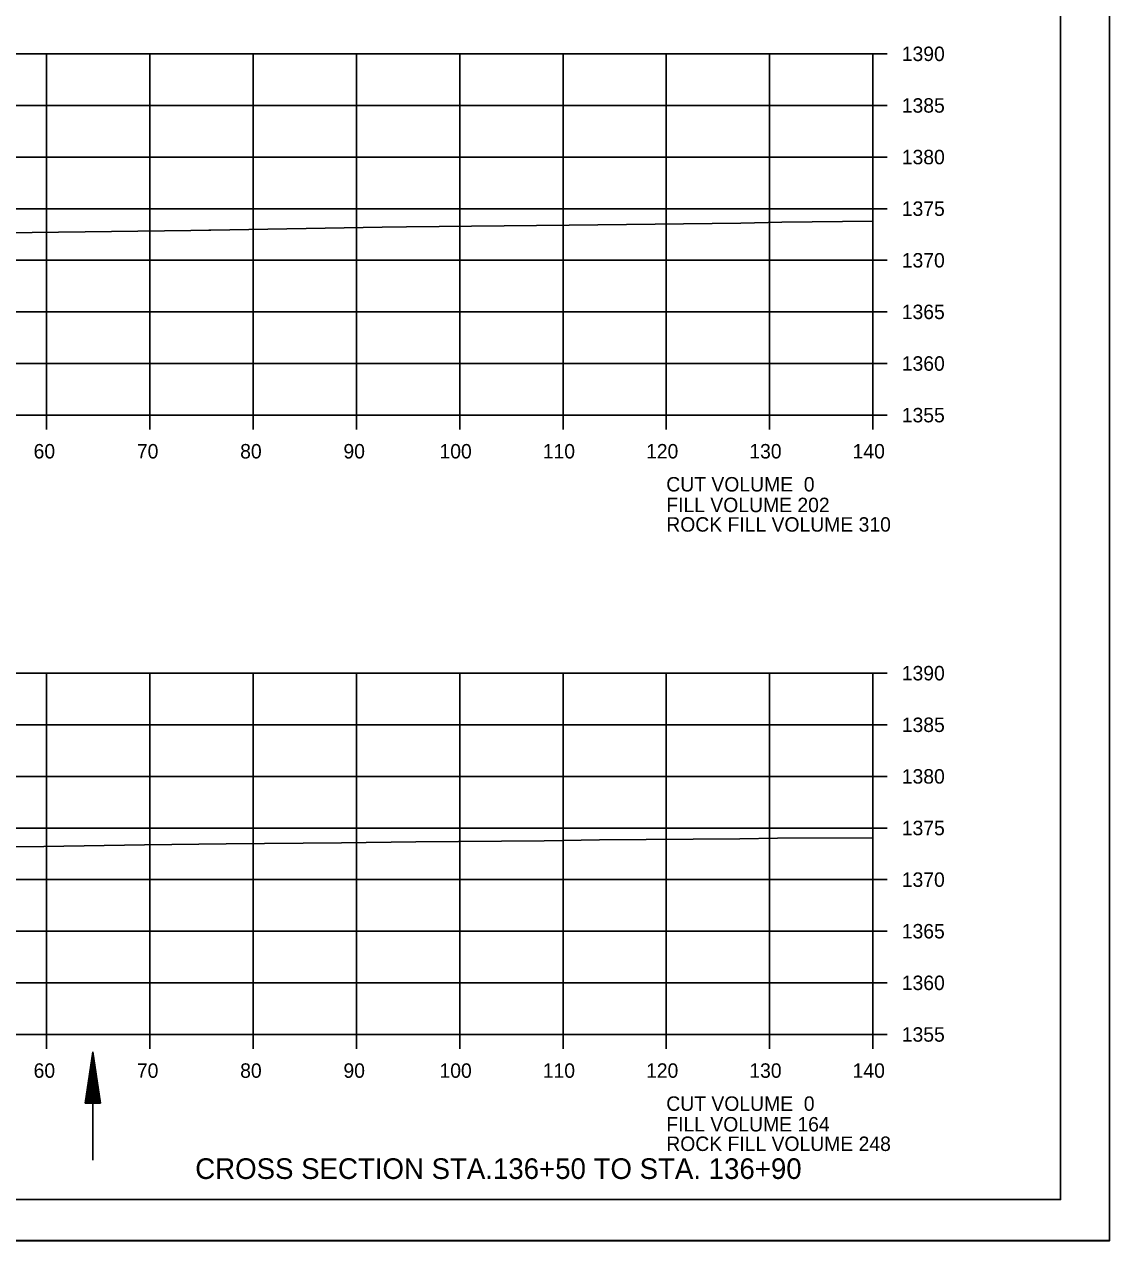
# Model space of a CAD drawing. Extents: x 1374311 to 1383814, y 384102 to 406278.
# Drawn here: x 1381686.5 to 1381791.6, y 388378 to 388495.9 of the extents above; entities that cross this region are included whole.
import ezdxf

# ---------------------------------------------------------------- set-up
doc = ezdxf.new("R2010")
doc.units = 0
for name, color, linetype in [('R_Axis', 7, 'Continuous'), ('R_Axis Annot', 7, 'Continuous'), ('R_Border', 7, 'Continuous'), ('R_Draft', 7, 'Continuous'), ('R_Exist Surface', 7, 'Continuous'), ('R_Grid', 7, 'Continuous'), ('R_No Plot', 7, 'Continuous'), ('R_Water', 7, 'Continuous')]:
    doc.layers.add(name, color=color, linetype=linetype)

msp = doc.modelspace()

# ---------------------------------------------------------------- linework, layer by layer
at = {"layer": 'R_Axis'}
for p, q in [((1381768.66, 388458), (1381768.66, 388493)), ((1381770.06, 388493), (1381768.66, 388493)), ((1381770.06, 388488), (1381768.66, 388488)), ((1381770.06, 388483), (1381768.66, 388483)), ((1381770.06, 388478), (1381768.66, 388478)), ((1381770.06, 388473), (1381768.66, 388473)), ((1381770.06, 388468), (1381768.66, 388468)), ((1381770.06, 388463), (1381768.66, 388463)), ((1381488.66, 388458), (1381768.66, 388458)), ((1381688.66, 388456.6), (1381688.66, 388458)), ((1381698.66, 388456.6), (1381698.66, 388458)), ((1381708.66, 388456.6), (1381708.66, 388458)), ((1381718.66, 388456.6), (1381718.66, 388458)), ((1381728.66, 388456.6), (1381728.66, 388458)), ((1381738.66, 388456.6), (1381738.66, 388458)), ((1381748.66, 388456.6), (1381748.66, 388458)), ((1381758.66, 388456.6), (1381758.66, 388458)), ((1381768.66, 388456.6), (1381768.66, 388458)), ((1381770.06, 388458), (1381768.66, 388458)), ((1381768.66, 388398), (1381768.66, 388433)), ((1381770.06, 388433), (1381768.66, 388433)), ((1381770.06, 388428), (1381768.66, 388428)), ((1381770.06, 388423), (1381768.66, 388423)), ((1381770.06, 388418), (1381768.66, 388418)), ((1381770.06, 388413), (1381768.66, 388413)), ((1381770.06, 388408), (1381768.66, 388408)), ((1381770.06, 388403), (1381768.66, 388403)), ((1381488.66, 388398), (1381768.66, 388398)), ((1381688.66, 388396.6), (1381688.66, 388398)), ((1381698.66, 388396.6), (1381698.66, 388398)), ((1381708.66, 388396.6), (1381708.66, 388398)), ((1381718.66, 388396.6), (1381718.66, 388398)), ((1381728.66, 388396.6), (1381728.66, 388398)), ((1381738.66, 388396.6), (1381738.66, 388398)), ((1381748.66, 388396.6), (1381748.66, 388398)), ((1381758.66, 388396.6), (1381758.66, 388398)), ((1381768.66, 388396.6), (1381768.66, 388398)), ((1381770.06, 388398), (1381768.66, 388398))]:
    msp.add_line(p, q, dxfattribs=at)
at = {"layer": 'R_Border'}
for q in [(1381786.84, 388587.46), (1381470.66, 388382)]:
    msp.add_line((1381786.84, 388382), q, dxfattribs=at)
at = {"layer": 'R_Draft'}
for p, q in [((1381692.38, 388391.33), (1381693.13, 388396.33)), ((1381693.88, 388391.33), (1381693.13, 388396.33)), ((1381692.51, 388391.33), (1381693.13, 388395.49)), ((1381693.76, 388391.33), (1381693.13, 388395.49)), ((1381692.64, 388391.33), (1381693.13, 388394.63)), ((1381692.76, 388391.33), (1381693.13, 388393.8)), ((1381693.63, 388391.33), (1381693.13, 388394.63)), ((1381693.51, 388391.33), (1381693.13, 388393.8)), ((1381692.89, 388391.33), (1381693.13, 388392.95)), ((1381693.38, 388391.33), (1381693.13, 388392.95)), ((1381693.02, 388391.33), (1381693.13, 388392.12)), ((1381693.25, 388391.33), (1381693.13, 388392.12)), ((1381693.88, 388391.33), (1381692.38, 388391.33))]:
    msp.add_line(p, q, dxfattribs=at)
at = {"layer": 'R_Exist Surface'}
for points in [[(1381559.46, 388473.96), (1381581.93, 388474.49), (1381599.74, 388474.92), (1381608.42, 388474.91), (1381618.31, 388474.9), (1381630.47, 388474.88), (1381635.11, 388474.93), (1381641.57, 388475.03), (1381654.38, 388475.19), (1381673.7, 388475.47), (1381687.26, 388475.68), (1381702.62, 388475.9), (1381704.36, 388475.93), (1381704.57, 388475.93), (1381721.15, 388476.2), (1381723.51, 388476.24), (1381739.25, 388476.4), (1381742.02, 388476.45), (1381755.88, 388476.6), (1381759.85, 388476.68), (1381768.66, 388476.78)], [(1381544.12, 388414.17), (1381581.28, 388414.95), (1381583.08, 388414.99), (1381585.62, 388415.04), (1381589.73, 388415.05), (1381606.71, 388414.99), (1381620.02, 388415.2), (1381623.49, 388415.24), (1381629.77, 388415.37), (1381635, 388415.44), (1381670.54, 388415.98), (1381679.01, 388416.1), (1381688.4, 388416.22), (1381698.13, 388416.37), (1381706.03, 388416.47), (1381717.22, 388416.57), (1381724.4, 388416.67), (1381736.85, 388416.77), (1381742.19, 388416.85), (1381755.79, 388416.95), (1381759.43, 388417), (1381768.66, 388417.06)]]:
    msp.add_lwpolyline(points, dxfattribs=at)
at = {"layer": 'R_Grid'}
for p, q in [((1381488.66, 388493), (1381768.66, 388493)), ((1381688.66, 388458), (1381688.66, 388493)), ((1381698.66, 388458), (1381698.66, 388493)), ((1381708.66, 388458), (1381708.66, 388493)), ((1381718.66, 388458), (1381718.66, 388493)), ((1381728.66, 388458), (1381728.66, 388493)), ((1381738.66, 388458), (1381738.66, 388493)), ((1381748.66, 388458), (1381748.66, 388493)), ((1381758.66, 388458), (1381758.66, 388493)), ((1381768.66, 388458), (1381768.66, 388493)), ((1381488.66, 388488), (1381768.66, 388488)), ((1381488.66, 388483), (1381768.66, 388483)), ((1381488.66, 388478), (1381768.66, 388478)), ((1381488.66, 388473), (1381768.66, 388473)), ((1381488.66, 388468), (1381768.66, 388468)), ((1381488.66, 388463), (1381768.66, 388463)), ((1381488.66, 388458), (1381768.66, 388458)), ((1381488.66, 388433), (1381768.66, 388433)), ((1381688.66, 388398), (1381688.66, 388433)), ((1381698.66, 388398), (1381698.66, 388433)), ((1381708.66, 388398), (1381708.66, 388433)), ((1381718.66, 388398), (1381718.66, 388433)), ((1381728.66, 388398), (1381728.66, 388433)), ((1381738.66, 388398), (1381738.66, 388433)), ((1381748.66, 388398), (1381748.66, 388433)), ((1381758.66, 388398), (1381758.66, 388433)), ((1381768.66, 388398), (1381768.66, 388433)), ((1381488.66, 388428), (1381768.66, 388428)), ((1381488.66, 388423), (1381768.66, 388423)), ((1381488.66, 388418), (1381768.66, 388418)), ((1381488.66, 388413), (1381768.66, 388413)), ((1381488.66, 388408), (1381768.66, 388408)), ((1381488.66, 388403), (1381768.66, 388403)), ((1381488.66, 388398), (1381768.66, 388398))]:
    msp.add_line(p, q, dxfattribs=at)
at = {"layer": 'R_No Plot'}
msp.add_line((1381458.26, 388378.03), (1381791.59, 388378.03), dxfattribs=at)
for points in [[(1381458.25, 388591.36), (1381791.59, 388591.36), (1381791.59, 388378.02), (1381458.25, 388378.02)], [(1381704.58, 388587.46), (1381704.58, 388577.58), (1381740.31, 388577.58), (1381740.31, 388574.66), (1381763.51, 388574.66), (1381763.51, 388551.45), (1381786.84, 388551.45), (1381786.84, 388382), (1381470.66, 388382), (1381470.66, 388587.46)]]:
    msp.add_lwpolyline(points, close=True, dxfattribs=at)
at = {"layer": 'R_Water'}
msp.add_line((1381693.13, 388385.82), (1381693.13, 388396.33), dxfattribs=at)

# ---------------------------------------------------------------- texts
at = {"layer": 'R_Axis Annot'}
for s, p in [('1390', (1381771.46, 388492.3)), ('1385', (1381771.46, 388487.3)), ('1380', (1381771.46, 388482.3)), ('1375', (1381771.46, 388477.3)), ('1370', (1381771.46, 388472.3)), ('1365', (1381771.46, 388467.3)), ('1360', (1381771.46, 388462.3)), ('1355', (1381771.46, 388457.3)), ('60', (1381687.4, 388453.8)), ('70', (1381697.4, 388453.8)), ('80', (1381707.4, 388453.8)), ('90', (1381717.4, 388453.8)), ('100', (1381726.7, 388453.8)), ('110', (1381736.7, 388453.8)), ('120', (1381746.7, 388453.8)), ('130', (1381756.7, 388453.8)), ('140', (1381766.7, 388453.8)), ('CUT VOLUME  0', (1381748.66, 388450.6)), ('FILL VOLUME 202', (1381748.66, 388448.6)), ('ROCK FILL VOLUME 310', (1381748.66, 388446.71)), ('1390', (1381771.46, 388432.3)), ('1385', (1381771.46, 388427.3)), ('1380', (1381771.46, 388422.3)), ('1375', (1381771.46, 388417.3)), ('1370', (1381771.46, 388412.3)), ('1365', (1381771.46, 388407.3)), ('1360', (1381771.46, 388402.3)), ('1355', (1381771.46, 388397.3)), ('60', (1381687.4, 388393.8)), ('70', (1381697.4, 388393.8)), ('80', (1381707.4, 388393.8)), ('90', (1381717.4, 388393.8)), ('100', (1381726.7, 388393.8)), ('110', (1381736.7, 388393.8)), ('120', (1381746.7, 388393.8)), ('130', (1381756.7, 388393.8)), ('140', (1381766.7, 388393.8)), ('CUT VOLUME  0', (1381748.66, 388390.6)), ('FILL VOLUME 164', (1381748.66, 388388.6)), ('ROCK FILL VOLUME 248', (1381748.66, 388386.71))]:
    msp.add_text(s, height=1.4, dxfattribs=at).set_placement(p)
at = {"layer": 'R_Draft'}
msp.add_text('CROSS SECTION STA.136+50 TO STA. 136+90', height=2, dxfattribs=at).set_placement((1381703.05, 388384))

doc.saveas('drawing.dxf')
